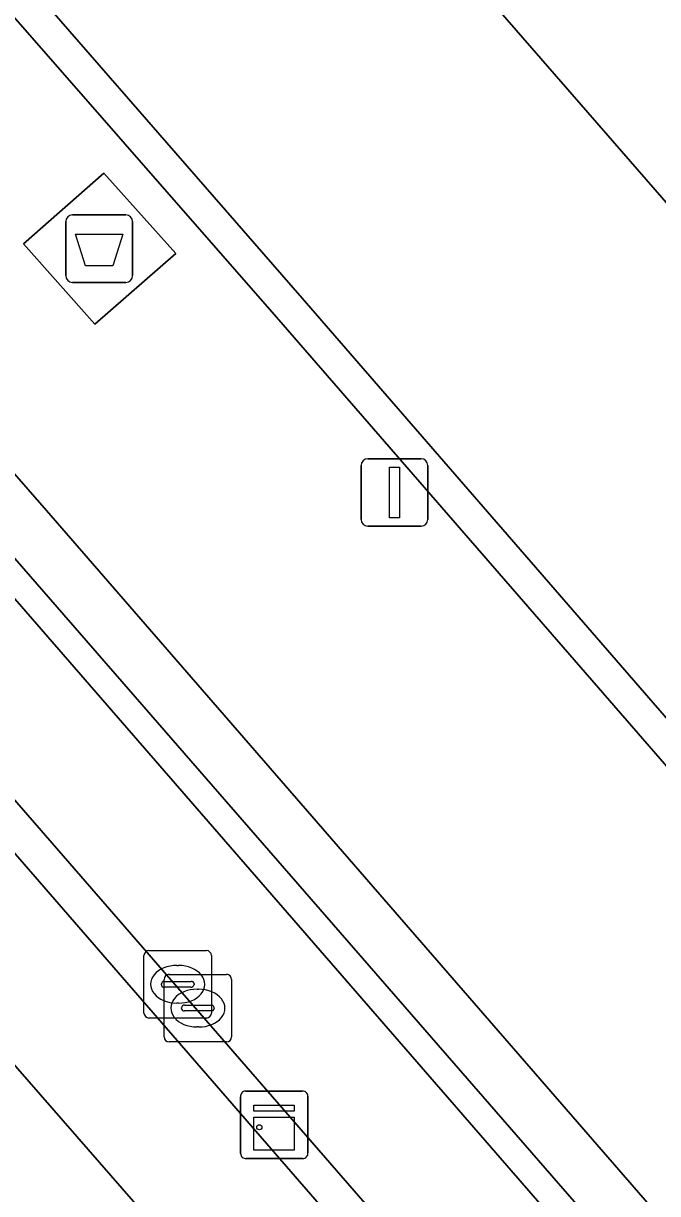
# Model space of a CAD drawing. Extents: x 155887 to 156869, y 383880 to 384678.
# Drawn here: x 156285.28 to 156294.68, y 384067.71 to 384085.06 of the extents above; entities that cross this region are included whole.
import ezdxf

# ---------------------------------------------------------------- set-up
doc = ezdxf.new("R2010")
doc.units = 0
for name, color, linetype in [('IMGEO_Afval_apart_plaats', 7, 'Continuous'), ('IMGEO_Berm_groen', 7, 'Continuous'), ('IMGEO_Erf', 7, 'Continuous'), ('IMGEO_Greppel_droge_sloot', 7, 'Continuous'), ('IMGEO_Kast', 7, 'Continuous'), ('IMGEO_Kolk', 7, 'Continuous'), ('IMGEO_Lichtmast', 7, 'Continuous'), ('IMGEO_Parkeervlak_open', 7, 'Continuous'), ('IMGEO_Rijbaan_lokaal_gesloten', 7, 'Continuous'), ('IMGEO_Rijbaan_lokaal_open', 7, 'Continuous'), ('IMGEO_Voetpad_gesloten', 7, 'Continuous'), ('IMGEO_Voetpad_open', 7, 'Continuous')]:
    doc.layers.add(name, color=color, linetype=linetype)

msp = doc.modelspace()

# ---------------------------------------------------------------- linework, layer by layer
at = {"layer": 'IMGEO_Afval_apart_plaats'}
for p, q in [((156285.907, 384081.32), (156285.907, 384082.12)), ((156285.907, 384082.12), (156285.907, 384081.32)), ((156286.007, 384082.22), (156286.797, 384082.22)), ((156286.797, 384082.22), (156286.007, 384082.22)), ((156286.897, 384082.12), (156286.897, 384081.32)), ((156286.897, 384081.32), (156286.897, 384082.12)), ((156286.797, 384081.22), (156286.007, 384081.22)), ((156286.007, 384081.22), (156286.797, 384081.22))]:
    msp.add_line(p, q, dxfattribs=at)
msp.add_lwpolyline([(156286.05, 384081.934), (156286.754, 384081.934), (156286.605, 384081.464), (156286.199, 384081.464), (156286.05, 384081.934)], dxfattribs=at)
for centre, start, end in [((156286.007, 384082.12), 90, 180), ((156286.007, 384082.12), 90, 180), ((156286.797, 384082.12), 0, 90), ((156286.797, 384082.12), 360, 90), ((156286.007, 384081.32), 180, 270), ((156286.007, 384081.32), 180, 270), ((156286.797, 384081.32), 270, 0), ((156286.797, 384081.32), 270, 0)]:
    msp.add_arc(centre, 0.1, start, end, dxfattribs=at)
at = {"layer": 'IMGEO_Berm_groen'}
msp.add_lwpolyline([(156277.086, 384086.398), (156274.92, 384084.542), (156304.211, 384050.794), (156306.425, 384052.676)], close=True, dxfattribs=at)
for points in [[(156277.889, 384084.887), (156305.009, 384053.659)], [(156303.575, 384052.333), (156276.584, 384083.402)]]:
    msp.add_lwpolyline(points, dxfattribs=at)
at = {"layer": 'IMGEO_Erf'}
msp.add_lwpolyline([(156299.309, 384046.811), (156292.746, 384054.384), (156291.525, 384055.794), (156288.058, 384059.795), (156291.285, 384062.581), (156279.774, 384075.773), (156277.17, 384073.469), (156285.277, 384064.138), (156284.786, 384063.716), (156284.274, 384064.281), (156279.098, 384061.741), (156284.731, 384055.254), (156285.936, 384053.867), (156295.178, 384043.225)], dxfattribs=at)
at = {"layer": 'IMGEO_Greppel_droge_sloot'}
for points in [[(156305.009, 384053.659), (156277.889, 384084.887)], [(156276.584, 384083.402), (156303.575, 384052.333)]]:
    msp.add_lwpolyline(points, dxfattribs=at)
at = {"layer": 'IMGEO_Kast'}
for p, q in [((156288.497, 384068.307), (156288.497, 384069.148)), ((156288.497, 384069.148), (156288.497, 384068.307)), ((156288.572, 384069.232), (156289.413, 384069.232)), ((156289.413, 384069.232), (156288.572, 384069.232)), ((156289.497, 384069.157), (156289.497, 384068.316)), ((156289.497, 384068.316), (156289.497, 384069.157)), ((156289.422, 384068.232), (156288.581, 384068.232)), ((156288.581, 384068.232), (156289.422, 384068.232))]:
    msp.add_line(p, q, dxfattribs=at)
for points in [[(156288.692, 384069.022), (156289.292, 384069.022), (156289.292, 384068.937), (156288.692, 384068.937), (156288.692, 384069.022)], [(156288.692, 384068.847), (156289.292, 384068.847), (156289.292, 384068.358), (156288.692, 384068.358), (156288.692, 384068.847)]]:
    msp.add_lwpolyline(points, dxfattribs=at)
msp.add_circle((156288.776, 384068.696), 0.0377, dxfattribs=at)
for centre, start, end in [((156288.575, 384069.154), 92.4484, 184.2845), ((156288.575, 384069.154), 92.4484, 184.2845), ((156289.419, 384069.154), 2.4484, 94.2845), ((156289.419, 384069.154), 2.4484, 94.2845), ((156288.575, 384068.31), 182.4484, 274.2845), ((156288.575, 384068.31), 182.4484, 274.2845), ((156289.419, 384068.31), 272.4484, 4.2845), ((156289.419, 384068.31), 272.4484, 4.2845)]:
    msp.add_arc(centre, 0.0779, start, end, dxfattribs=at)
at = {"layer": 'IMGEO_Kolk'}
for p, q in [((156287.065, 384070.39), (156287.065, 384071.242)), ((156287.14, 384071.316), (156287.992, 384071.316)), ((156288.066, 384071.242), (156288.066, 384070.39)), ((156287.553, 384071.096), (156287.578, 384071.096)), ((156287.324, 384070.81), (156287.324, 384070.822)), ((156287.364, 384070.037), (156287.364, 384070.889)), ((156287.367, 384070.859), (156287.765, 384070.859)), ((156287.439, 384070.963), (156288.291, 384070.963)), ((156287.808, 384070.822), (156287.808, 384070.81)), ((156288.365, 384070.889), (156288.365, 384070.037)), ((156287.762, 384070.773), (156287.364, 384070.773)), ((156287.852, 384070.743), (156287.877, 384070.743)), ((156287.576, 384070.536), (156287.551, 384070.536)), ((156287.623, 384070.457), (156287.623, 384070.469)), ((156287.666, 384070.506), (156288.064, 384070.506)), ((156288.107, 384070.469), (156288.107, 384070.457)), ((156287.992, 384070.316), (156287.14, 384070.316)), ((156288.061, 384070.42), (156287.663, 384070.42)), ((156287.875, 384070.183), (156287.85, 384070.183)), ((156288.291, 384069.963), (156287.439, 384069.963))]:
    msp.add_line(p, q, dxfattribs=at)
for points in [[(156287.065, 384070.39), (156287.065, 384071.242)], [(156287.14, 384071.316), (156287.992, 384071.316)], [(156288.066, 384071.242), (156288.066, 384070.39)], [(156287.364, 384070.037), (156287.364, 384070.889)], [(156287.439, 384070.963), (156288.291, 384070.963)], [(156288.365, 384070.889), (156288.365, 384070.037)], [(156287.992, 384070.316), (156287.14, 384070.316)], [(156288.291, 384069.963), (156287.439, 384069.963)]]:
    msp.add_lwpolyline(points, dxfattribs=at)
for centre, radius, start, end in [((156287.142, 384071.24), 0.0765, 91.552, 178.448), ((156287.142, 384071.24), 0.0765, 91.552, 178.448), ((156287.99, 384071.24), 0.0765, 1.552, 88.448), ((156287.99, 384071.24), 0.0765, 1.552, 88.448), ((156287.364, 384070.819), 0.0403, 85.8775, 175.7526), ((156287.361, 384070.809), 0.0366, 178.938, 274.7102), ((156287.441, 384070.887), 0.0765, 91.552, 178.448), ((156287.441, 384070.887), 0.0765, 91.552, 178.448), ((156287.765, 384070.816), 0.043, 264.8664, 352.4533), ((156287.769, 384070.821), 0.0386, 1.7309, 96.639), ((156288.289, 384070.887), 0.0765, 1.552, 88.448), ((156288.289, 384070.887), 0.0765, 1.552, 88.448), ((156287.663, 384070.466), 0.0403, 85.8775, 175.7526), ((156288.068, 384070.468), 0.0386, 1.7309, 96.639), ((156287.142, 384070.392), 0.0765, 181.552, 268.448), ((156287.142, 384070.392), 0.0765, 181.552, 268.448), ((156287.66, 384070.456), 0.0366, 178.938, 274.7102), ((156287.99, 384070.392), 0.0765, 271.552, 358.448), ((156287.99, 384070.392), 0.0765, 271.552, 358.448), ((156288.064, 384070.463), 0.043, 264.8664, 352.4533), ((156287.441, 384070.039), 0.0765, 181.552, 268.448), ((156287.441, 384070.039), 0.0765, 181.552, 268.448), ((156288.289, 384070.039), 0.0765, 271.552, 358.448), ((156288.289, 384070.039), 0.0765, 271.552, 358.448)]:
    msp.add_arc(centre, radius, start, end, dxfattribs=at)
for centre, major_axis, ratio, start_param, end_param in [((156287.552, 384070.816), (-0.387, 0.002), 0.722429, 4.712389, 7.853982), ((156287.577, 384070.816), (-0.39, 0.002), 0.717154, 1.570796, 4.712389), ((156287.851, 384070.463), (-0.387, 0.002), 0.722429, 4.712389, 7.853982), ((156287.876, 384070.463), (-0.39, 0.002), 0.717154, 1.570796, 4.712389)]:
    msp.add_ellipse(centre, major_axis=major_axis, ratio=ratio, start_param=start_param, end_param=end_param, dxfattribs=at)
at = {"layer": 'IMGEO_Lichtmast'}
for p, q in [((156290.284, 384077.706), (156290.284, 384078.506)), ((156290.284, 384078.506), (156290.284, 384077.706)), ((156290.384, 384078.606), (156291.174, 384078.606)), ((156291.174, 384078.606), (156290.384, 384078.606)), ((156291.274, 384078.506), (156291.274, 384077.706)), ((156291.274, 384077.706), (156291.274, 384078.506)), ((156291.174, 384077.606), (156290.384, 384077.606)), ((156290.384, 384077.606), (156291.174, 384077.606))]:
    msp.add_line(p, q, dxfattribs=at)
msp.add_lwpolyline([(156290.704, 384078.481), (156290.854, 384078.481), (156290.854, 384077.731), (156290.704, 384077.731), (156290.704, 384078.481)], dxfattribs=at)
for centre, start, end in [((156290.384, 384078.506), 90, 180), ((156290.384, 384078.506), 90, 180), ((156291.174, 384078.506), 0, 90), ((156291.174, 384078.506), 360, 90), ((156290.384, 384077.706), 180, 270), ((156290.384, 384077.706), 180, 270), ((156291.174, 384077.706), 270, 0), ((156291.174, 384077.706), 270, 0)]:
    msp.add_arc(centre, 0.1, start, end, dxfattribs=at)
at = {"layer": 'IMGEO_Parkeervlak_open'}
for points in [[(156289.03, 384080.704), (156280.05, 384090.968), (156276.712, 384088.043), (156285.623, 384077.838), (156302.817, 384058.029), (156306.19, 384060.953)], [(156285.28, 384081.793), (156286.473, 384082.839), (156287.537, 384081.649), (156286.338, 384080.6)]]:
    msp.add_lwpolyline(points, close=True, dxfattribs=at)
at = {"layer": 'IMGEO_Rijbaan_lokaal_gesloten'}
msp.add_lwpolyline([(156317.543, 384056.292), (156284.205, 384094.584), (156280.427, 384091.296), (156283.957, 384087.246), (156289.413, 384080.986), (156306.544, 384061.236), (156310.724, 384056.416), (156314.044, 384052.599), (156341.332, 384021.196), (156345.148, 384016.792), (156359.753, 384000), (156367.328, 383991.29), (156368.7, 383989.651), (156369.329, 383988.906)], dxfattribs=at)
at = {"layer": 'IMGEO_Rijbaan_lokaal_open'}
for points in [[(156280.427, 384091.296), (156280.05, 384090.968), (156289.03, 384080.704), (156306.19, 384060.953), (156310.356, 384056.143), (156313.707, 384052.278), (156314.932, 384050.866), (156336.989, 384025.442)], [(156369.329, 383988.906), (156368.7, 383989.651), (156367.328, 383991.29), (156359.753, 384000), (156345.148, 384016.792), (156341.332, 384021.196), (156314.044, 384052.599), (156310.724, 384056.416), (156306.544, 384061.236), (156289.413, 384080.986), (156283.957, 384087.246), (156280.427, 384091.296)]]:
    msp.add_lwpolyline(points, dxfattribs=at)
at = {"layer": 'IMGEO_Voetpad_gesloten'}
msp.add_lwpolyline([(156286.473, 384082.839), (156285.28, 384081.793), (156286.338, 384080.6), (156287.537, 384081.649)], close=True, dxfattribs=at)
at = {"layer": 'IMGEO_Voetpad_open'}
for points in [[(156286.679, 384096.691), (156286.027, 384097.441), (156283.541, 384095.347), (156284.205, 384094.584), (156317.543, 384056.292), (156317.873, 384056.614)], [(156307.48, 384046.967), (156304.211, 384050.794), (156274.92, 384084.542), (156273.953, 384085.664), (156273.092, 384086.615), (156271.299, 384085.055), (156271.983, 384084.296), (156268.833, 384081.577), (156269.034, 384081.375), (156271.154, 384079.254), (156271.41, 384079.469), (156271.716, 384079.723), (156276.904, 384073.775), (156277.17, 384073.469), (156279.774, 384075.773), (156291.285, 384062.581), (156288.058, 384059.795), (156291.525, 384055.794), (156292.746, 384054.384), (156299.309, 384046.811)]]:
    msp.add_lwpolyline(points, dxfattribs=at)
msp.add_lwpolyline([(156302.817, 384058.029), (156285.623, 384077.838), (156276.712, 384088.043), (156273.953, 384085.664), (156274.92, 384084.542), (156277.086, 384086.398), (156306.425, 384052.676), (156306.981, 384053.222)], close=True, dxfattribs=at)

doc.saveas('drawing.dxf')
